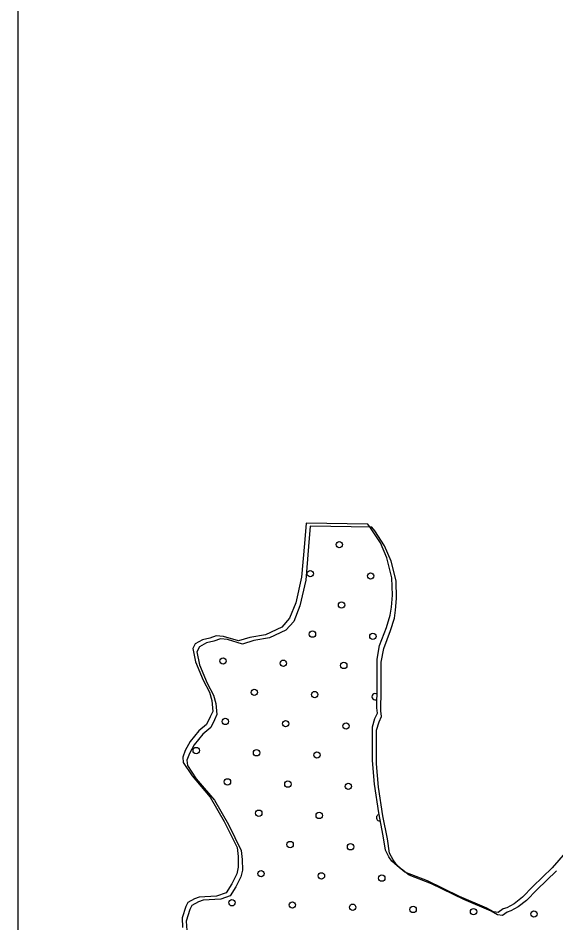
# Model space of a CAD drawing. Extents: x 1551132 to 1791609, y 378168 to 563823.
# Drawn here: x 1660507 to 1662303, y 490315 to 493333 of the extents above; entities that cross this region are included whole.
import ezdxf

# ---------------------------------------------------------------- set-up
doc = ezdxf.new("R2010")
doc.units = 0
for name, color, linetype in [('DESIGN - ROW - Right-of-Way Linework', 7, 'Continuous'), ('DESIGN - SCRATCH - User 1', 7, 'Continuous'), ('DESIGN - TRAFFIC CONTROL PERMANENT - Pavement Marking Text', 7, 'Continuous'), ('DESIGN - TRANSPORTATION - Text', 7, 'Continuous')]:
    doc.layers.add(name, color=color, linetype=linetype)

msp = doc.modelspace()

# ---------------------------------------------------------------- linework, layer by layer
at = {"layer": 'DESIGN - ROW - Right-of-Way Linework'}
msp.add_lwpolyline([(1660507.178, 470368.493), (1660507.204, 519245.65)], dxfattribs=at)
at = {"layer": 'DESIGN - SCRATCH - User 1'}
for points in [[(1661733.751, 490557.701), (1661726.485, 490605.861), (1661711.644, 490682.154), (1661697.111, 490778.457), (1661690.294, 490856.634), (1661689.994, 490968.745), (1661698.403, 490996.646), (1661706.669, 491014.53), (1661704.944, 491032.58), (1661706.002, 491102.624), (1661705.394, 491194.718), (1661714.086, 491240.627), (1661736.968, 491300.337), (1661749.593, 491342.188), (1661753.985, 491368.147), (1661756.585, 491408.14), (1661755.46, 491466.208), (1661738.477, 491532.526), (1661717.252, 491582.894), (1661684.037, 491633.446), (1661674.228, 491645.604), (1661468.408, 491648.721), (1661463.392, 491580.736), (1661453.7, 491468.783), (1661434.417, 491382.989), (1661413.651, 491331.263), (1661387.227, 491301.629), (1661332.878, 491276.428), (1661280.779, 491267.211), (1661242.63, 491255.777), (1661192.89, 491270.544), (1661168.94, 491272.911), (1661146.841, 491265.236), (1661122.766, 491259.594), (1661098.575, 491245.952), (1661090.342, 491230.06), (1661099.667, 491185.875), (1661124.741, 491125.441), (1661146.116, 491085.081), (1661153.682, 491056.939), (1661157.14, 491020.854), (1661148.874, 491002.962), (1661136.491, 490977.128), (1661110.183, 490955.503), (1661081.667, 490919.902), (1661065.226, 490890.126), (1661056.901, 490868.234), (1661058.626, 490850.183), (1661087.933, 490805.699), (1661148.824, 490734.714), (1661195.573, 490653.937), (1661238.23, 490567.209), (1661241.771, 490537.125), (1661242.13, 490501.249), (1661236.905, 490479.149), (1661220.405, 490445.365), (1661201.964, 490415.614), (1661169.815, 490404.097), (1661111.808, 490400.972), (1661095.725, 490395.205), (1661073.567, 490383.53), (1661067.359, 490369.613), (1661054.801, 490331.77), (1661056.309, 490299.711)], [(1661733.751, 490557.701), (1661726.485, 490605.861), (1661711.644, 490682.154), (1661697.111, 490778.457), (1661690.294, 490856.634), (1661689.994, 490968.745), (1661698.403, 490996.646), (1661706.669, 491014.53), (1661704.944, 491032.58), (1661706.002, 491102.624), (1661705.394, 491194.718), (1661714.086, 491240.627), (1661736.968, 491300.337), (1661749.593, 491342.188), (1661753.985, 491368.147), (1661756.585, 491408.14), (1661755.46, 491466.208), (1661738.477, 491532.526), (1661717.252, 491582.894), (1661684.037, 491633.446), (1661674.228, 491645.604), (1661468.408, 491648.721), (1661463.392, 491580.736), (1661453.7, 491468.783), (1661434.417, 491382.989), (1661413.651, 491331.263), (1661387.227, 491301.629), (1661332.878, 491276.428), (1661280.779, 491267.211), (1661242.63, 491255.777), (1661192.89, 491270.544), (1661168.94, 491272.911), (1661146.841, 491265.236), (1661122.766, 491259.594), (1661098.575, 491245.952), (1661090.342, 491230.06), (1661099.667, 491185.875), (1661124.741, 491125.441), (1661146.116, 491085.081), (1661153.682, 491056.939), (1661157.14, 491020.854), (1661148.874, 491002.962), (1661136.491, 490977.128), (1661110.183, 490955.503), (1661081.667, 490919.902), (1661065.226, 490890.126), (1661056.901, 490868.234), (1661058.626, 490850.183), (1661087.933, 490805.699), (1661148.824, 490734.714), (1661195.573, 490653.937), (1661238.23, 490567.209), (1661241.771, 490537.125), (1661242.13, 490501.249), (1661236.905, 490479.149), (1661220.405, 490445.365), (1661201.964, 490415.614), (1661169.815, 490404.097), (1661111.808, 490400.972), (1661095.725, 490395.205), (1661073.567, 490383.53), (1661067.359, 490369.613), (1661054.801, 490331.77), (1661056.309, 490299.711)], [(1661733.751, 490557.701), (1661726.485, 490605.861), (1661711.644, 490682.154), (1661697.111, 490778.457), (1661690.294, 490856.634), (1661689.994, 490968.745), (1661698.403, 490996.646), (1661706.669, 491014.53), (1661704.944, 491032.58), (1661706.002, 491102.624), (1661705.394, 491194.718), (1661714.086, 491240.627), (1661736.968, 491300.337), (1661749.593, 491342.188), (1661753.985, 491368.147), (1661756.585, 491408.14), (1661755.46, 491466.208), (1661738.477, 491532.526), (1661717.252, 491582.894), (1661684.037, 491633.446), (1661674.228, 491645.604), (1661468.408, 491648.721), (1661463.392, 491580.736), (1661453.7, 491468.783), (1661434.417, 491382.989), (1661413.651, 491331.263), (1661387.227, 491301.629), (1661332.878, 491276.428), (1661280.779, 491267.211), (1661242.63, 491255.777), (1661192.89, 491270.544), (1661168.94, 491272.911), (1661146.841, 491265.236), (1661122.766, 491259.594), (1661098.575, 491245.952), (1661090.342, 491230.06), (1661099.667, 491185.875), (1661124.741, 491125.441), (1661146.116, 491085.081), (1661153.682, 491056.939), (1661157.14, 491020.854), (1661148.874, 491002.962), (1661136.491, 490977.128), (1661110.183, 490955.503), (1661081.667, 490919.902), (1661065.226, 490890.126), (1661056.901, 490868.234), (1661058.626, 490850.183), (1661087.933, 490805.699), (1661148.824, 490734.714), (1661195.573, 490653.937), (1661238.23, 490567.209), (1661241.771, 490537.125), (1661242.13, 490501.249), (1661236.905, 490479.149), (1661220.405, 490445.365), (1661201.964, 490415.614), (1661169.815, 490404.097), (1661111.808, 490400.972), (1661095.725, 490395.205), (1661073.567, 490383.53), (1661067.359, 490369.613), (1661054.801, 490331.77), (1661056.309, 490299.711)], [(1661733.751, 490557.701), (1661726.485, 490605.861), (1661711.644, 490682.154), (1661697.111, 490778.457), (1661690.294, 490856.634), (1661689.994, 490968.745), (1661698.403, 490996.646), (1661706.669, 491014.53), (1661704.944, 491032.58), (1661706.002, 491102.624), (1661705.394, 491194.718), (1661714.086, 491240.627), (1661736.968, 491300.337), (1661749.593, 491342.188), (1661753.985, 491368.147), (1661756.585, 491408.14), (1661755.46, 491466.208), (1661738.477, 491532.526), (1661717.252, 491582.894), (1661684.037, 491633.446), (1661674.228, 491645.604), (1661468.408, 491648.721), (1661463.392, 491580.736), (1661453.7, 491468.783), (1661434.417, 491382.989), (1661413.651, 491331.263), (1661387.227, 491301.629), (1661332.878, 491276.428), (1661280.779, 491267.211), (1661242.63, 491255.777), (1661192.89, 491270.544), (1661168.94, 491272.911), (1661146.841, 491265.236), (1661122.766, 491259.594), (1661098.575, 491245.952), (1661090.342, 491230.06), (1661099.667, 491185.875), (1661124.741, 491125.441), (1661146.116, 491085.081), (1661153.682, 491056.939), (1661157.14, 491020.854), (1661148.874, 491002.962), (1661136.491, 490977.128), (1661110.183, 490955.503), (1661081.667, 490919.902), (1661065.226, 490890.126), (1661056.901, 490868.234), (1661058.626, 490850.183), (1661087.933, 490805.699), (1661148.824, 490734.714), (1661195.573, 490653.937), (1661238.23, 490567.209), (1661241.771, 490537.125), (1661242.13, 490501.249), (1661236.905, 490479.149), (1661220.405, 490445.365), (1661201.964, 490415.614), (1661169.815, 490404.097), (1661111.808, 490400.972), (1661095.725, 490395.205), (1661073.567, 490383.53), (1661067.359, 490369.613), (1661054.801, 490331.77), (1661056.309, 490299.711)], [(1661733.751, 490557.701), (1661726.485, 490605.861), (1661711.644, 490682.154), (1661697.111, 490778.457), (1661690.294, 490856.634), (1661689.994, 490968.745), (1661698.403, 490996.646), (1661706.669, 491014.53), (1661704.944, 491032.58), (1661706.002, 491102.624), (1661705.394, 491194.718), (1661714.086, 491240.627), (1661736.968, 491300.337), (1661749.593, 491342.188), (1661753.985, 491368.147), (1661756.585, 491408.14), (1661755.46, 491466.208), (1661738.477, 491532.526), (1661717.252, 491582.894), (1661684.037, 491633.446), (1661674.228, 491645.604), (1661468.408, 491648.721), (1661463.392, 491580.736), (1661453.7, 491468.783), (1661434.417, 491382.989), (1661413.651, 491331.263), (1661387.227, 491301.629), (1661332.878, 491276.428), (1661280.779, 491267.211), (1661242.63, 491255.777), (1661192.89, 491270.544), (1661168.94, 491272.911), (1661146.841, 491265.236), (1661122.766, 491259.594), (1661098.575, 491245.952), (1661090.342, 491230.06), (1661099.667, 491185.875), (1661124.741, 491125.441), (1661146.116, 491085.081), (1661153.682, 491056.939), (1661157.14, 491020.854), (1661148.874, 491002.962), (1661136.491, 490977.128), (1661110.183, 490955.503), (1661081.667, 490919.902), (1661065.226, 490890.126), (1661056.901, 490868.234), (1661058.626, 490850.183), (1661087.933, 490805.699), (1661148.824, 490734.714), (1661195.573, 490653.937), (1661238.23, 490567.209), (1661241.771, 490537.125), (1661242.13, 490501.249), (1661236.905, 490479.149), (1661220.405, 490445.365), (1661201.964, 490415.614), (1661169.815, 490404.097), (1661111.808, 490400.972), (1661095.725, 490395.205), (1661073.567, 490383.53), (1661067.359, 490369.613), (1661054.801, 490331.77), (1661056.309, 490299.711)], [(1661733.751, 490557.701), (1661726.485, 490605.861), (1661711.644, 490682.154), (1661697.111, 490778.457), (1661690.294, 490856.634), (1661689.994, 490968.745), (1661698.403, 490996.646), (1661706.669, 491014.53), (1661704.944, 491032.58), (1661706.002, 491102.624), (1661705.394, 491194.718), (1661714.086, 491240.627), (1661736.968, 491300.337), (1661749.593, 491342.188), (1661753.985, 491368.147), (1661756.585, 491408.14), (1661755.46, 491466.208), (1661738.477, 491532.526), (1661717.252, 491582.894), (1661684.037, 491633.446), (1661674.228, 491645.604), (1661468.408, 491648.721), (1661463.392, 491580.736), (1661453.7, 491468.783), (1661434.417, 491382.989), (1661413.651, 491331.263), (1661387.227, 491301.629), (1661332.878, 491276.428), (1661280.779, 491267.211), (1661242.63, 491255.777), (1661192.89, 491270.544), (1661168.94, 491272.911), (1661146.841, 491265.236), (1661122.766, 491259.594), (1661098.575, 491245.952), (1661090.342, 491230.06), (1661099.667, 491185.875), (1661124.741, 491125.441), (1661146.116, 491085.081), (1661153.682, 491056.939), (1661157.14, 491020.854), (1661148.874, 491002.962), (1661136.491, 490977.128), (1661110.183, 490955.503), (1661081.667, 490919.902), (1661065.226, 490890.126), (1661056.901, 490868.234), (1661058.626, 490850.183), (1661087.933, 490805.699), (1661148.824, 490734.714), (1661195.573, 490653.937), (1661238.23, 490567.209), (1661241.771, 490537.125), (1661242.13, 490501.249), (1661236.905, 490479.149), (1661220.405, 490445.365), (1661201.964, 490415.614), (1661169.815, 490404.097), (1661111.808, 490400.972), (1661095.725, 490395.205), (1661073.567, 490383.53), (1661067.359, 490369.613), (1661054.801, 490331.77), (1661056.309, 490299.711)], [(1661733.751, 490557.701), (1661726.485, 490605.861), (1661711.644, 490682.154), (1661697.111, 490778.457), (1661690.294, 490856.634), (1661689.994, 490968.745), (1661698.403, 490996.646), (1661706.669, 491014.53), (1661704.944, 491032.58), (1661706.002, 491102.624), (1661705.394, 491194.718), (1661714.086, 491240.627), (1661736.968, 491300.337), (1661749.593, 491342.188), (1661753.985, 491368.147), (1661756.585, 491408.14), (1661755.46, 491466.208), (1661738.477, 491532.526), (1661717.252, 491582.894), (1661684.037, 491633.446), (1661674.228, 491645.604), (1661468.408, 491648.721), (1661463.392, 491580.736), (1661453.7, 491468.783), (1661434.417, 491382.989), (1661413.651, 491331.263), (1661387.227, 491301.629), (1661332.878, 491276.428), (1661280.779, 491267.211), (1661242.63, 491255.777), (1661192.89, 491270.544), (1661168.94, 491272.911), (1661146.841, 491265.236), (1661122.766, 491259.594), (1661098.575, 491245.952), (1661090.342, 491230.06), (1661099.667, 491185.875), (1661124.741, 491125.441), (1661146.116, 491085.081), (1661153.682, 491056.939), (1661157.14, 491020.854), (1661148.874, 491002.962), (1661136.491, 490977.128), (1661110.183, 490955.503), (1661081.667, 490919.902), (1661065.226, 490890.126), (1661056.901, 490868.234), (1661058.626, 490850.183), (1661087.933, 490805.699), (1661148.824, 490734.714), (1661195.573, 490653.937), (1661238.23, 490567.209), (1661241.771, 490537.125), (1661242.13, 490501.249), (1661236.905, 490479.149), (1661220.405, 490445.365), (1661201.964, 490415.614), (1661169.815, 490404.097), (1661111.808, 490400.972), (1661095.725, 490395.205), (1661073.567, 490383.53), (1661067.359, 490369.613), (1661054.801, 490331.77), (1661056.309, 490299.711)], [(1661747.443, 490547.443), (1661740.176, 490595.602), (1661725.335, 490671.896), (1661710.802, 490768.198), (1661703.986, 490846.375), (1661703.686, 490958.486), (1661712.094, 490986.387), (1661720.36, 491004.271), (1661718.635, 491022.321), (1661719.694, 491092.365), (1661719.085, 491184.459), (1661727.777, 491230.369), (1661750.66, 491290.078), (1661763.285, 491331.93), (1661767.676, 491357.889), (1661770.276, 491397.881), (1661769.151, 491455.949), (1661752.168, 491522.268), (1661730.944, 491572.636), (1661697.728, 491623.187), (1661687.92, 491635.346), (1661482.1, 491638.462), (1661477.083, 491570.477), (1661467.392, 491458.524), (1661448.109, 491372.73), (1661427.342, 491321.004), (1661400.918, 491291.37), (1661346.569, 491266.169), (1661294.471, 491256.952), (1661256.321, 491245.519), (1661206.581, 491260.286), (1661182.631, 491262.652), (1661160.532, 491254.977), (1661136.458, 491249.335), (1661112.266, 491235.693), (1661104.033, 491219.801), (1661113.358, 491175.617), (1661138.432, 491115.182), (1661159.807, 491074.823), (1661167.373, 491046.68), (1661170.832, 491010.596), (1661162.565, 490992.704), (1661150.182, 490966.87), (1661123.874, 490945.244), (1661095.358, 490909.643), (1661078.917, 490879.867), (1661070.592, 490857.975), (1661072.317, 490839.925), (1661101.625, 490795.44), (1661162.515, 490724.455), (1661209.264, 490643.678), (1661251.921, 490556.951), (1661255.463, 490526.867), (1661255.821, 490490.991), (1661250.596, 490468.89), (1661234.096, 490435.106), (1661215.655, 490405.355), (1661183.506, 490393.838), (1661125.499, 490390.713), (1661109.416, 490384.946), (1661087.258, 490373.271), (1661081.05, 490359.354), (1661068.492, 490321.511), (1661070, 490289.452)], [(1662349.47, 490566.393), (1662290.497, 490499.225), (1662225.581, 490436.148), (1662191.074, 490400.639), (1662162.766, 490379.047), (1662138.575, 490365.396), (1662126.525, 490361.58), (1662110.359, 490349.813), (1662094.401, 490352.054), (1662072.602, 490364.396), (1661981.262, 490403.814), (1661874.115, 490455.482), (1661798.608, 490484.658), (1661772.934, 490505.058), (1661755.184, 490521.342), (1661745.41, 490535.509), (1661733.751, 490557.701)], [(1662349.47, 490566.393), (1662290.497, 490499.225), (1662225.581, 490436.148), (1662191.074, 490400.639), (1662162.766, 490379.047), (1662138.575, 490365.396), (1662126.525, 490361.58), (1662110.359, 490349.813), (1662094.401, 490352.054), (1662072.602, 490364.396), (1661981.262, 490403.814), (1661874.115, 490455.482), (1661798.608, 490484.658), (1661772.934, 490505.058), (1661755.184, 490521.342), (1661745.41, 490535.509), (1661733.751, 490557.701)], [(1662349.47, 490566.393), (1662290.497, 490499.225), (1662225.581, 490436.148), (1662191.074, 490400.639), (1662162.766, 490379.047), (1662138.575, 490365.396), (1662126.525, 490361.58), (1662110.359, 490349.813), (1662094.401, 490352.054), (1662072.602, 490364.396), (1661981.262, 490403.814), (1661874.115, 490455.482), (1661798.608, 490484.658), (1661772.934, 490505.058), (1661755.184, 490521.342), (1661745.41, 490535.509), (1661733.751, 490557.701)], [(1662349.47, 490566.393), (1662290.497, 490499.225), (1662225.581, 490436.148), (1662191.074, 490400.639), (1662162.766, 490379.047), (1662138.575, 490365.396), (1662126.525, 490361.58), (1662110.359, 490349.813), (1662094.401, 490352.054), (1662072.602, 490364.396), (1661981.262, 490403.814), (1661874.115, 490455.482), (1661798.608, 490484.658), (1661772.934, 490505.058), (1661755.184, 490521.342), (1661745.41, 490535.509), (1661733.751, 490557.701)], [(1662349.47, 490566.393), (1662290.497, 490499.225), (1662225.581, 490436.148), (1662191.074, 490400.639), (1662162.766, 490379.047), (1662138.575, 490365.396), (1662126.525, 490361.58), (1662110.359, 490349.813), (1662094.401, 490352.054), (1662072.602, 490364.396), (1661981.262, 490403.814), (1661874.115, 490455.482), (1661798.608, 490484.658), (1661772.934, 490505.058), (1661755.184, 490521.342), (1661745.41, 490535.509), (1661733.751, 490557.701)], [(1662349.47, 490566.393), (1662290.497, 490499.225), (1662225.581, 490436.148), (1662191.074, 490400.639), (1662162.766, 490379.047), (1662138.575, 490365.396), (1662126.525, 490361.58), (1662110.359, 490349.813), (1662094.401, 490352.054), (1662072.602, 490364.396), (1661981.262, 490403.814), (1661874.115, 490455.482), (1661798.608, 490484.658), (1661772.934, 490505.058), (1661755.184, 490521.342), (1661745.41, 490535.509), (1661733.751, 490557.701)], [(1662349.47, 490566.393), (1662290.497, 490499.225), (1662225.581, 490436.148), (1662191.074, 490400.639), (1662162.766, 490379.047), (1662138.575, 490365.396), (1662126.525, 490361.58), (1662110.359, 490349.813), (1662094.401, 490352.054), (1662072.602, 490364.396), (1661981.262, 490403.814), (1661874.115, 490455.482), (1661798.608, 490484.658), (1661772.934, 490505.058), (1661755.184, 490521.342), (1661745.41, 490535.509), (1661733.751, 490557.701)], [(1662304.188, 490488.966), (1662239.273, 490425.89), (1662204.765, 490390.38), (1662176.458, 490368.788), (1662152.267, 490355.138), (1662140.217, 490351.321), (1662124.051, 490339.554), (1662108.093, 490341.796), (1662086.293, 490354.138), (1661994.954, 490393.555), (1661887.806, 490445.223), (1661812.3, 490474.399), (1661786.625, 490494.8), (1661768.876, 490511.083), (1661759.101, 490525.25), (1661747.443, 490547.443)]]:
    msp.add_lwpolyline(points, dxfattribs=at)
at = {"layer": 'DESIGN - TRAFFIC CONTROL PERMANENT - Pavement Marking Text'}
for centre in [(1661579.602, 491577.126), (1661579.602, 491577.126), (1661482.53, 491480.054), (1661482.53, 491480.054), (1661684.141, 491472.587), (1661684.141, 491472.587), (1661587.069, 491375.516), (1661587.069, 491375.516), (1661489.997, 491278.444), (1661489.997, 491278.444), (1661691.608, 491270.977), (1661691.608, 491270.977), (1661191.315, 491188.84), (1661191.315, 491188.84), (1661392.926, 491181.373), (1661392.926, 491181.373), (1661594.536, 491173.905), (1661594.536, 491173.905), (1661295.854, 491084.301), (1661295.854, 491084.301), (1661497.464, 491076.834), (1661497.464, 491076.834), (1661198.782, 490987.229), (1661198.782, 490987.229), (1661400.393, 490979.762), (1661400.393, 490979.762), (1661602.003, 490972.295), (1661602.003, 490972.295), (1661101.711, 490890.158), (1661101.711, 490890.158), (1661303.321, 490882.691), (1661303.321, 490882.691), (1661504.931, 490875.224), (1661504.931, 490875.224), (1661206.25, 490785.619), (1661206.25, 490785.619), (1661407.86, 490778.152), (1661407.86, 490778.152), (1661609.47, 490770.685), (1661609.47, 490770.685), (1661310.788, 490681.08), (1661310.788, 490681.08), (1661512.398, 490673.613), (1661512.398, 490673.613), (1661415.327, 490576.542), (1661415.327, 490576.542), (1661616.937, 490569.075), (1661616.937, 490569.075), (1661318.255, 490479.47), (1661318.255, 490479.47), (1661519.866, 490472.003), (1661519.866, 490472.003), (1661721.476, 490464.536), (1661721.476, 490464.536), (1661221.184, 490382.398), (1661221.184, 490382.398), (1661422.794, 490374.931), (1661422.794, 490374.931), (1661624.404, 490367.464), (1661624.404, 490367.464), (1661826.014, 490359.997), (1661826.014, 490359.997), (1662027.625, 490352.53), (1662027.625, 490352.53), (1662229.235, 490345.063), (1662229.235, 490345.063)]:
    msp.add_circle(centre, 10.56, dxfattribs=at)
for centre, start, end in [((1661699.075, 491069.367), 51.663867, 306.605383), ((1661714.009, 490666.146), 97.014907, 285.00122)]:
    msp.add_arc(centre, 10.56, start, end, dxfattribs=at)
at = {"layer": 'DESIGN - TRANSPORTATION - Text'}
for points in [[(1661733.751, 490557.701), (1661726.485, 490605.861), (1661711.644, 490682.154), (1661697.111, 490778.457), (1661690.294, 490856.634), (1661689.994, 490968.745), (1661698.403, 490996.646), (1661706.669, 491014.53), (1661704.944, 491032.58), (1661706.002, 491102.624), (1661705.394, 491194.718), (1661714.086, 491240.627), (1661736.968, 491300.337), (1661749.593, 491342.188), (1661753.985, 491368.147), (1661756.585, 491408.14), (1661755.46, 491466.208), (1661738.477, 491532.526), (1661717.252, 491582.894), (1661684.037, 491633.446), (1661674.228, 491645.604), (1661468.408, 491648.721), (1661463.392, 491580.736), (1661453.7, 491468.783), (1661434.417, 491382.989), (1661413.651, 491331.263), (1661387.227, 491301.629), (1661332.878, 491276.428), (1661280.779, 491267.211), (1661242.63, 491255.777), (1661192.89, 491270.544), (1661168.94, 491272.911), (1661146.841, 491265.236), (1661122.766, 491259.594), (1661098.575, 491245.952), (1661090.342, 491230.06), (1661099.667, 491185.875), (1661124.741, 491125.441), (1661146.116, 491085.081), (1661153.682, 491056.939), (1661157.14, 491020.854), (1661148.874, 491002.962), (1661136.491, 490977.128), (1661110.183, 490955.503), (1661081.667, 490919.902), (1661065.226, 490890.126), (1661056.901, 490868.234), (1661058.626, 490850.183), (1661087.933, 490805.699), (1661148.824, 490734.714), (1661195.573, 490653.937), (1661238.23, 490567.209), (1661241.771, 490537.125), (1661242.13, 490501.249), (1661236.905, 490479.149), (1661220.405, 490445.365), (1661201.964, 490415.614), (1661169.815, 490404.097), (1661111.808, 490400.972), (1661095.725, 490395.205), (1661073.567, 490383.53), (1661067.359, 490369.613), (1661054.801, 490331.77), (1661056.309, 490299.711)], [(1662349.47, 490566.393), (1662290.497, 490499.225), (1662225.581, 490436.148), (1662191.074, 490400.639), (1662162.766, 490379.047), (1662138.575, 490365.396), (1662126.525, 490361.58), (1662110.359, 490349.813), (1662094.401, 490352.054), (1662072.602, 490364.396), (1661981.262, 490403.814), (1661874.115, 490455.482), (1661798.608, 490484.658), (1661772.934, 490505.058), (1661755.184, 490521.342), (1661745.41, 490535.509), (1661733.751, 490557.701)]]:
    msp.add_lwpolyline(points, dxfattribs=at)

doc.saveas('drawing.dxf')
